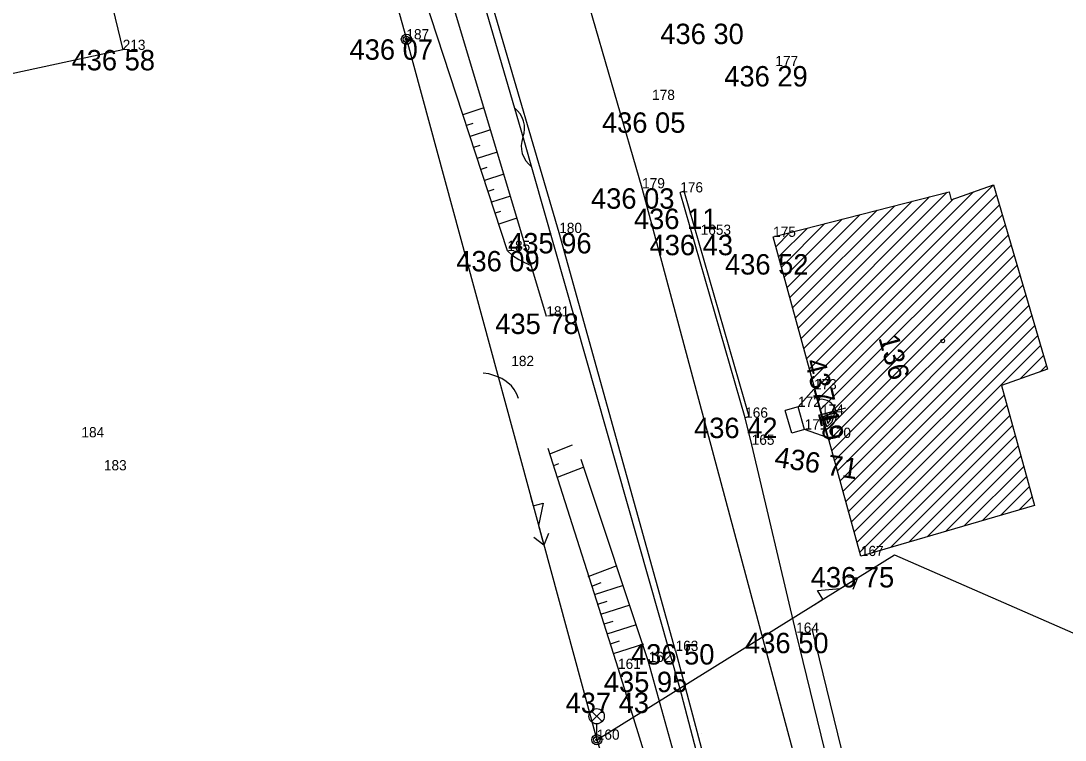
# Model space of a CAD drawing. Extents: x -559180 to -551373, y -1076947 to -1072071.
# Drawn here: x -553971 to -553919.8, y -1074231.3 to -1074196 of the extents above; entities that cross this region are included whole.
import ezdxf

# ---------------------------------------------------------------- set-up
doc = ezdxf.new("R2010")
doc.units = 0
for name, color, linetype in [('12_PLOTY', 7, 'Continuous'), ('13_PLOTY', 7, 'Continuous'), ('14_BUDOVY', 7, 'Continuous'), ('17_KOMUNIKACE', 7, 'Continuous'), ('18_POLOHOPIS', 7, 'Continuous'), ('1_VODA_ZN', 7, 'Continuous'), ('20_EL_ZN', 7, 'Continuous'), ('26_SRAFY', 7, 'Continuous'), ('27_HRANA_PATA', 7, 'Continuous'), ('30_SDEL_ZN', 7, 'Continuous'), ('32', 7, 'Continuous'), ('3_BODY', 7, 'Continuous'), ('47_ZN_STAV_OBJ$', 7, 'Continuous'), ('54_C_POPISNA', 7, 'Continuous'), ('6_VYSKY', 7, 'Continuous'), ('NNnadzemní', 7, 'Continuous')]:
    doc.layers.add(name, color=color, linetype=linetype)

# ---------------------------------------------------------------- blocks, each defined once
blk = doc.blocks.new('SLB')
at = {"layer": '20_EL_ZN'}
for radius in [0.25, 0.158, 0.05]:
    blk.add_circle((0, 0), radius, dxfattribs=at)
blk = doc.blocks.new('VVH')
at = {"layer": '47_ZN_STAV_OBJ$'}
for p, q in [((-0.001, 0.746), (0, 1.246)), ((0, -0.004), (-0.001, 0.746)), ((0.1, 0.096), (0.099, 0.646)), ((0.099, 0.646), (0.5, 0.396)), ((0, -0.004), (0, 0)), ((0.1, 0.096), (0.2, 0.196)), ((0.65, 0.096), (0.1, 0.096)), ((0.399, 0.346), (0.199, 0.496)), ((0.199, 0.496), (0.2, 0.196)), ((0.2, 0.196), (0.35, 0.346)), ((0.2, 0.196), (0.5, 0.196)), ((0.5, 0.196), (0.399, 0.346)), ((0.5, 0.396), (0.65, 0.096)), ((-1.251, -0.004), (-0.751, -0.004)), ((-0.751, -0.004), (0, -0.004)), ((0.75, -0.004), (0, -0.004)), ((0.75, -0.004), (1.25, -0.004))]:
    blk.add_line(p, q, dxfattribs=at)
for start, end in [(89.9999, 179.9999), (359.9999, 89.9999)]:
    blk.add_arc((0, -0.004), 0.75, start, end, dxfattribs=at)
blk = doc.blocks.new('LAO')
at = {"layer": '20_EL_ZN'}
for p, q in [((-0.265, 1.415), (0.265, 0.885)), ((-0.265, 0.885), (0.265, 1.415)), ((0, 0), (0, 0.775))]:
    blk.add_line(p, q, dxfattribs=at)
blk.add_circle((0, 1.15), 0.375, dxfattribs=at)
blk = doc.blocks.new('BZ')
at = {"layer": '47_ZN_STAV_OBJ$'}
blk.add_circle((0, 0), 0.0875, dxfattribs=at)
blk = doc.blocks.new('POINT_DISPLAY')
blk.add_line((0, 0), (0, 0))
blk = doc.blocks.new('ELNN')
at = {"layer": '20_EL_ZN'}
for p, q in [((0, 0), (0.5, 0)), ((0.5, 0), (0.5, 0.5)), ((0.5, 0.5), (1.5, 0)), ((1.5, 0), (2.5, 0))]:
    blk.add_line(p, q, dxfattribs=at)
blk.add_lwpolyline([(2, 0.375), (2.5, 0), (2, -0.375)], dxfattribs=at)
blk = doc.blocks.new('SDEP')
at = {"layer": '30_SDEL_ZN'}
for centre, radius, start, end in [((0.75, -1.001), 1.251, 53.1529, 126.8469), ((2.25, 1), 1.25, 233.13, 306.8698)]:
    blk.add_arc(centre, radius, start, end, dxfattribs=at)

msp = doc.modelspace()

# ---------------------------------------------------------------- linework, layer by layer
at = {"layer": '12_PLOTY'}
for p, q in [((-553973.22, -1074166.93), (-553966.02, -1074197.46)), ((-553966.02, -1074197.46), (-554004.74, -1074205.74)), ((-553938.507, -1074204.384), (-553938.7, -1074204.44)), ((-553935.52, -1074215.48), (-553938.7, -1074204.44)), ((-553935.327, -1074215.424), (-553938.507, -1074204.384)), ((-553935.327, -1074215.424), (-553935.52, -1074215.48)), ((-553935.2, -1074216.81), (-553935.52, -1074215.48)), ((-553933.02, -1074226.02), (-553935.2, -1074216.81)), ((-553926.64, -1074252.07), (-553933.02, -1074226.02)), ((-553925.847, -1074251.942), (-553932.242, -1074225.829))]:
    msp.add_line(p, q, dxfattribs=at)
at = {"layer": '13_PLOTY'}
for p, q in [((-553955.93, -1074169), (-553946.4, -1074201.77)), ((-553946.4, -1074201.77), (-553938.73, -1074228.7)), ((-553938.73, -1074228.7), (-553937.41, -1074233.74))]:
    msp.add_line(p, q, dxfattribs=at)
at = {"layer": '14_BUDOVY'}
for p, q in [((-553925.42, -1074204.8), (-553923.356, -1074204.069)), ((-553923.356, -1074204.069), (-553920.7, -1074213.11)), ((-553934.15, -1074206.62), (-553925.53, -1074204.41)), ((-553925.53, -1074204.41), (-553925.42, -1074204.8)), ((-553929.85, -1074222.26), (-553934.15, -1074206.62)), ((-553920.7, -1074213.11), (-553922.96, -1074213.9)), ((-553922.96, -1074213.9), (-553921.35, -1074219.78)), ((-553921.35, -1074219.78), (-553929.85, -1074222.26))]:
    msp.add_line(p, q, dxfattribs=at)
at = {"layer": '17_KOMUNIKACE'}
for p, q in [((-553940.57, -1074204.24), (-553947.3, -1074181.03)), ((-553944.63, -1074206.43), (-553951.77, -1074182.09)), ((-553930.29, -1074242.56), (-553940.57, -1074204.24)), ((-553938.93, -1074226.91), (-553944.63, -1074206.43)), ((-553938.93, -1074226.91), (-553934.81, -1074242.39))]:
    msp.add_line(p, q, dxfattribs=at)
at = {"layer": '18_POLOHOPIS'}
for p, q in [((-553932.93, -1074214.95), (-553932.15, -1074214.09)), ((-553932.93, -1074214.95), (-553933.554, -1074215.13)), ((-553932.61, -1074216.06), (-553932.93, -1074214.95)), ((-553933.234, -1074216.24), (-553933.554, -1074215.13)), ((-553932.61, -1074216.06), (-553933.234, -1074216.24)), ((-553931.45, -1074216.47), (-553932.61, -1074216.06))]:
    msp.add_line(p, q, dxfattribs=at)
at = {"layer": '26_SRAFY'}
for p, q in [((-553948.321, -1074200.298), (-553949.349, -1074200.633)), ((-553948.869, -1074201.071), (-553949.174, -1074201.17)), ((-553947.997, -1074201.38), (-553948.998, -1074201.707)), ((-553948.527, -1074202.147), (-553948.823, -1074202.244)), ((-553947.673, -1074202.462), (-553948.648, -1074202.78)), ((-553948.184, -1074203.223), (-553948.473, -1074203.317)), ((-553947.349, -1074203.544), (-553948.298, -1074203.854)), ((-553947.842, -1074204.299), (-553948.123, -1074204.39)), ((-553947.025, -1074204.626), (-553947.948, -1074204.927)), ((-553947.5, -1074205.375), (-553947.772, -1074205.464)), ((-553946.701, -1074205.708), (-553947.597, -1074206.001)), ((-553944.003, -1074216.826), (-553945.1, -1074217.262)), ((-553944.664, -1074217.74), (-553944.916, -1074217.84)), ((-553943.427, -1074217.899), (-553944.733, -1074218.417)), ((-553941.816, -1074222.743), (-553943.23, -1074223.276)), ((-553942.591, -1074223.577), (-553943.051, -1074223.75)), ((-553941.498, -1074223.699), (-553942.913, -1074224.153)), ((-553942.299, -1074224.49), (-553942.759, -1074224.637)), ((-553941.177, -1074224.665), (-553942.604, -1074225.121)), ((-553941.996, -1074225.46), (-553942.449, -1074225.605)), ((-553940.856, -1074225.629), (-553942.294, -1074226.089)), ((-553941.692, -1074226.431), (-553942.139, -1074226.574)), ((-553940.506, -1074226.585), (-553941.984, -1074227.058))]:
    msp.add_line(p, q, dxfattribs=at)
at = {"layer": '27_HRANA_PATA'}
for p, q in [((-553945.26, -1074210.52), (-553953.57, -1074182.77)), ((-553947.17, -1074207.31), (-553954.94, -1074183.5)), ((-553945.19, -1074216.98), (-553941.75, -1074227.79)), ((-553940.25, -1074227.45), (-553943.55, -1074217.53)), ((-553941.75, -1074227.79), (-553938.33, -1074238.73)), ((-553937.16, -1074238.66), (-553940.25, -1074227.45))]:
    msp.add_line(p, q, dxfattribs=at)
for points in [[(-553947.17, -1074207.31), (-553946.921, -1074207.54), (-553946.606, -1074207.731), (-553946.369, -1074207.855), (-553946.007, -1074208.026)], [(-553946.62, -1074214.538), (-553946.7, -1074214.33), (-553946.846, -1074214.105), (-553946.97, -1074213.924), (-553947.223, -1074213.709), (-553947.444, -1074213.552), (-553947.737, -1074213.439), (-553948.075, -1074213.338), (-553948.351, -1074213.301)]]:
    msp.add_lwpolyline(points, dxfattribs=at)
at = {"layer": '32'}
for p, q in [((-553932.371, -1074213.09), (-553923.355, -1074204.073)), ((-553932.92, -1074211.093), (-553926.481, -1074204.654)), ((-553932.783, -1074211.592), (-553925.625, -1074204.434)), ((-553932.646, -1074212.091), (-553925.319, -1074204.764)), ((-553932.509, -1074212.59), (-553924.333, -1074204.415)), ((-553932.234, -1074213.589), (-553923.21, -1074204.565)), ((-553933.195, -1074210.095), (-553928.193, -1074205.093)), ((-553933.057, -1074210.594), (-553927.337, -1074204.873)), ((-553932.097, -1074214.088), (-553923.066, -1074205.057)), ((-553933.606, -1074208.597), (-553930.76, -1074205.751)), ((-553933.469, -1074209.096), (-553929.904, -1074205.532)), ((-553933.332, -1074209.595), (-553929.049, -1074205.312)), ((-553931.96, -1074214.587), (-553922.921, -1074205.549)), ((-553933.881, -1074207.599), (-553932.472, -1074206.19)), ((-553933.744, -1074208.098), (-553931.616, -1074205.97)), ((-553931.822, -1074215.086), (-553922.777, -1074206.041)), ((-553934.018, -1074207.1), (-553933.328, -1074206.409)), ((-553931.685, -1074215.585), (-553922.632, -1074206.533)), ((-553931.548, -1074216.085), (-553922.488, -1074207.024)), ((-553931.411, -1074216.584), (-553922.343, -1074207.516)), ((-553931.273, -1074217.083), (-553922.199, -1074208.008)), ((-553931.136, -1074217.582), (-553922.054, -1074208.5)), ((-553930.999, -1074218.081), (-553921.91, -1074208.992)), ((-553930.862, -1074218.58), (-553921.765, -1074209.484)), ((-553930.724, -1074219.079), (-553921.621, -1074209.976)), ((-553930.587, -1074219.579), (-553921.476, -1074210.468)), ((-553930.45, -1074220.078), (-553921.332, -1074210.96)), ((-553930.313, -1074220.577), (-553921.187, -1074211.451)), ((-553930.175, -1074221.076), (-553921.043, -1074211.943)), ((-553922.042, -1074213.579), (-553920.898, -1074212.435)), ((-553921.064, -1074213.237), (-553920.754, -1074212.927)), ((-553930.038, -1074221.575), (-553922.832, -1074214.369)), ((-553929.901, -1074222.074), (-553922.695, -1074214.868)), ((-553929.285, -1074222.095), (-553922.558, -1074215.368)), ((-553928.387, -1074221.833), (-553922.421, -1074215.867)), ((-553927.488, -1074221.571), (-553922.284, -1074216.367)), ((-553926.59, -1074221.309), (-553922.148, -1074216.867)), ((-553925.691, -1074221.047), (-553922.011, -1074217.366)), ((-553924.793, -1074220.784), (-553921.874, -1074217.866)), ((-553923.894, -1074220.522), (-553921.737, -1074218.365)), ((-553922.996, -1074220.26), (-553921.601, -1074218.865)), ((-553922.097, -1074219.998), (-553921.464, -1074219.365))]:
    msp.add_line(p, q, dxfattribs=at)
at = {"layer": 'NNnadzemní'}
for p, q in [((-553960.42, -1074166.93), (-553952.12, -1074196.94)), ((-553952.12, -1074196.94), (-553942.79, -1074231.26)), ((-553942.79, -1074231.26), (-553928.196, -1074222.194)), ((-553928.196, -1074222.194), (-553901.235, -1074234.038)), ((-553942.79, -1074231.26), (-553934.117, -1074258.71))]:
    msp.add_line(p, q, dxfattribs=at)

# ---------------------------------------------------------------- block references
at = {"layer": '1_VODA_ZN'}
for p in [(-553952.12, -1074196.94), (-553966.02, -1074197.46), (-553934.04, -1074198.25), (-553940.08, -1074199.91), (-553940.57, -1074204.24), (-553938.7, -1074204.44), (-553944.63, -1074206.43), (-553937.7, -1074206.52), (-553934.15, -1074206.62), (-553947.17, -1074207.31), (-553945.26, -1074210.52), (-553946.98, -1074212.95), (-553932.15, -1074214.09), (-553932.93, -1074214.95), (-553935.52, -1074215.48), (-553931.8, -1074215.33), (-553968.04, -1074216.44), (-553932.61, -1074216.06), (-553931.45, -1074216.47), (-553935.2, -1074216.81), (-553929.85, -1074222.26), (-553933.02, -1074226.02), (-553938.93, -1074226.91), (-553940.25, -1074227.45), (-553942.79, -1074231.26), (-553937.65, -1074230.94), (-553937.648, -1074230.943), (-553937.648, -1074230.943)]:
    msp.add_blockref('POINT_DISPLAY', p, dxfattribs=at)
at = {"layer": '20_EL_ZN'}
for p in [(-553952.12, -1074196.94), (-553942.79, -1074231.26)]:
    msp.add_blockref('SLB', p, dxfattribs=at)
for name, p, xscale, yscale, rotation in [('ELNN', (-553946.036, -1074219.321), 0.9999995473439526, 0.9999995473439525, -74.7915883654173), ('ELNN', (-553932.14, -1074224.644), 1.0000009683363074, 1.0000009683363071, 31.849044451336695), ('LAO', (-553942.79, -1074231.26), 1.0000037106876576, 1.0000037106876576, 0.34071036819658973)]:
    msp.add_blockref(name, p, dxfattribs=dict(at, xscale=xscale, yscale=yscale, rotation=rotation))
at = {"layer": '30_SDEL_ZN', "xscale": 0.9999995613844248, "yscale": 0.9999995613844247, "rotation": -73.7846505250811}
msp.add_blockref('SDEP', (-553946.827, -1074200.301), dxfattribs=at)
at = {"layer": '47_ZN_STAV_OBJ$'}
msp.add_blockref('BZ', (-553925.838, -1074211.718), dxfattribs=at)
at = {"layer": '47_ZN_STAV_OBJ$', "xscale": 1.0000001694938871, "yscale": 1.0000001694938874, "rotation": -74.33932700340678}
msp.add_blockref('VVH', (-553931.792, -1074215.329), dxfattribs=at)

# ---------------------------------------------------------------- texts
at = {"layer": '3_BODY'}
for s, p in [('187', (-553952.12, -1074196.94)), ('213', (-553966.02, -1074197.46)), ('177', (-553934.04, -1074198.25)), ('178', (-553940.08, -1074199.91)), ('179', (-553940.57, -1074204.24)), ('176', (-553938.7, -1074204.44)), ('180', (-553944.63, -1074206.43)), ('1653', (-553937.7, -1074206.52)), ('175', (-553934.15, -1074206.62)), ('185', (-553947.17, -1074207.31)), ('181', (-553945.26, -1074210.52)), ('182', (-553946.98, -1074212.95)), ('173', (-553932.15, -1074214.09)), ('172', (-553932.93, -1074214.95)), ('166', (-553935.52, -1074215.48)), ('174', (-553931.8, -1074215.33)), ('184', (-553968.04, -1074216.44)), ('171', (-553932.61, -1074216.06)), ('170', (-553931.45, -1074216.47)), ('165', (-553935.2, -1074216.81)), ('183', (-553966.94, -1074218.06)), ('167', (-553929.85, -1074222.26)), ('164', (-553933.02, -1074226.02)), ('163', (-553938.93, -1074226.91)), ('162', (-553940.25, -1074227.45)), ('161', (-553941.75, -1074227.79)), ('160', (-553942.79, -1074231.26))]:
    msp.add_text(s, height=0.5, dxfattribs=at).set_placement(p)
at = {"layer": '54_C_POPISNA'}
msp.add_text('136', height=1, rotation=285.3728, dxfattribs=at).set_placement((-553928.999, -1074211.559))
at = {"layer": '6_VYSKY'}
for s, p in [('436 30', (-553939.678, -1074197.173)), ('436 07', (-553954.905, -1074197.94)), ('436 58', (-553968.525, -1074198.46)), ('436 29', (-553936.545, -1074199.25)), ('436 05', (-553942.538, -1074201.519)), ('436 03', (-553943.075, -1074205.24)), ('436 11', (-553940.971, -1074206.236)), ('435 96', (-553947.135, -1074207.43)), ('436 43', (-553940.205, -1074207.52)), ('436 43', (-553940.205, -1074207.52)), ('436 09', (-553949.675, -1074208.31)), ('436 52', (-553936.507, -1074208.467)), ('435 78', (-553947.765, -1074211.38)), ('436 42', (-553938.025, -1074216.48)), ('436 75', (-553932.308, -1074223.799)), ('436 50', (-553935.525, -1074227.02)), ('436 50', (-553941.114, -1074227.577)), ('435 95', (-553942.445, -1074228.928)), ('437 43', (-553944.32, -1074229.953))]:
    msp.add_text(s, height=1, dxfattribs=at).set_placement(p)
for s, rotation, p in [('437 19', 283.8437, (-553932.598, -1074212.715)), ('436 71', 351.2256, (-553934.125, -1074217.876))]:
    msp.add_text(s, height=1, rotation=rotation, dxfattribs=at).set_placement(p)

doc.saveas('drawing.dxf')
